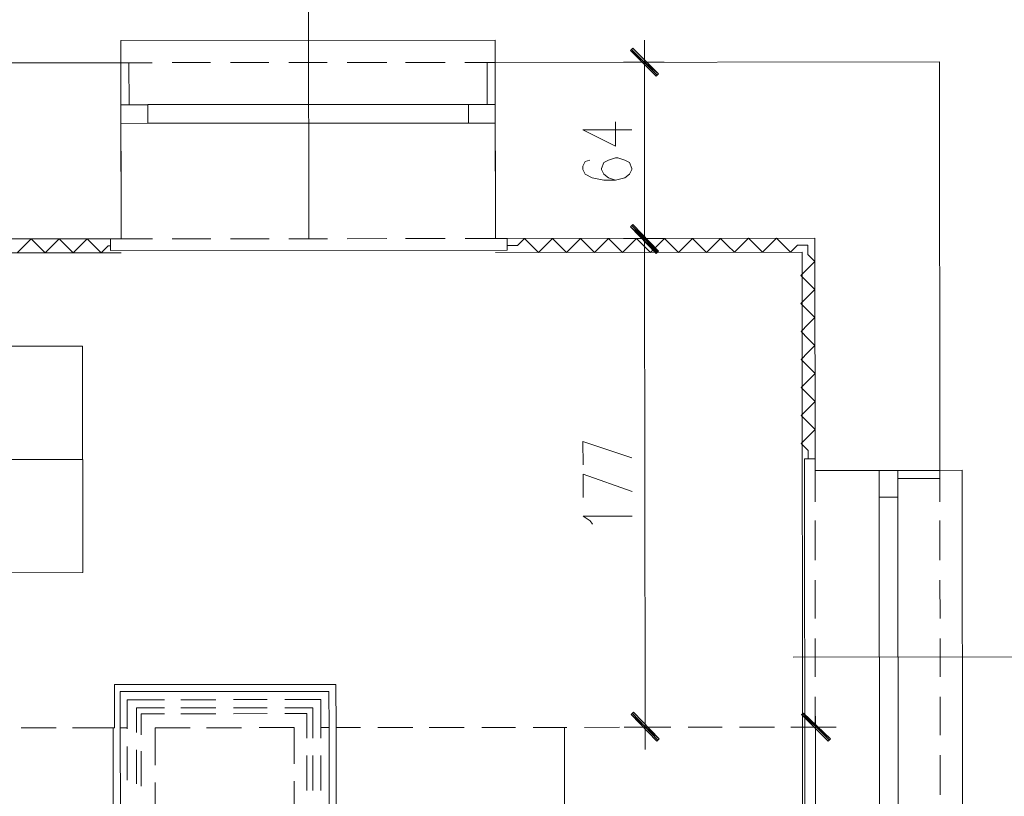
# Model space of a CAD drawing. Header units: inches. Extents: x -5850 to 5646, y 8947 to 13007.
# Tile 493 of 548: x -955 to -599, y 12330 to 12611. Entities that reach past the tile are written whole.
import ezdxf

# ---------------------------------------------------------------- set-up
doc = ezdxf.new("R2010")
doc.units = ezdxf.units.IN
doc.header["$MEASUREMENT"] = 0
for name, color, linetype in [('at_Entity', 7, 'Continuous'), ('at_Rect', 7, 'Continuous'), ('at_Solid', 7, 'Continuous')]:
    doc.layers.add(name, color=color, linetype=linetype)

msp = doc.modelspace()

# ---------------------------------------------------------------- hatches: boundary and pattern name
at = {"layer": 'at_Solid', "lineweight": 20}
for points in [[(-733.4, 12600.9), (-734.25, 12600.05), (-724.11, 12591.61)], [(-734.25, 12600.05), (-724.11, 12591.61), (-724.95, 12590.77)], [(-724.05, 12527.41), (-734.19, 12536.27), (-733.35, 12537.11)], [(-733.35, 12537.11), (-734.19, 12536.27), (-724.05, 12527.41)], [(-724.89, 12526.98), (-724.05, 12527.41), (-734.19, 12536.27)], [(-734.19, 12536.27), (-724.05, 12527.41), (-724.89, 12526.56)], [(-723.89, 12350.84), (-734.04, 12359.71), (-733.19, 12360.55)], [(-724.73, 12350), (-723.89, 12350.84), (-734.04, 12359.71)], [(-671.52, 12360.19), (-672.36, 12359.76), (-661.8, 12350.9)], [(-672.36, 12359.76), (-661.8, 12350.9), (-662.64, 12350.06)]]:
    msp.add_hatch(color=7, dxfattribs=at).paths.add_polyline_path(points)

# ---------------------------------------------------------------- linework, layer by layer
at = {"layer": 'at_Entity', "color": 7, "lineweight": 20}
for p, q in [((-850.77, 12531.94), (-850.91, 12683.16)), ((-783.25, 12603.81), (-918.84, 12603.69)), ((-918.84, 12603.69), (-918.83, 12595.66)), ((-783.25, 12595.78), (-783.25, 12603.81)), ((-729.17, 12587.38), (-729.18, 12603.86)), ((-733.4, 12600.9), (-734.25, 12600.05)), ((-734.25, 12600.05), (-724.11, 12591.61)), ((-734.25, 12600.05), (-724.11, 12591.61)), ((-724.95, 12590.77), (-734.25, 12600.05)), ((-724.53, 12591.19), (-733.83, 12600.47)), ((-724.11, 12591.61), (-733.4, 12600.9)), ((-783.25, 12595.78), (-622.31, 12595.93)), ((-736.78, 12595.83), (-722, 12595.84)), ((-622.18, 12448.09), (-622.31, 12595.93)), ((-988.53, 12595.6), (-918.83, 12595.66)), ((-918.83, 12595.66), (-907.43, 12595.67)), ((-918.83, 12595.66), (-918.77, 12531.88)), ((-915.86, 12580.46), (-915.88, 12595.67)), ((-900.25, 12595.68), (-886.31, 12595.69)), ((-879.13, 12595.7), (-865.19, 12595.71)), ((-858.01, 12595.72), (-844.07, 12595.73)), ((-836.89, 12595.74), (-822.53, 12595.75)), ((-815.77, 12595.76), (-801.41, 12595.77)), ((-794.23, 12595.77), (-783.25, 12595.78)), ((-786.19, 12580.57), (-786.2, 12595.78)), ((-783.25, 12595.78), (-783.19, 12532)), ((-729.13, 12537.54), (-729.17, 12590.34)), ((-724.11, 12591.61), (-724.95, 12590.77)), ((-918.82, 12580.46), (-918.77, 12531.88)), ((-909.1, 12580.47), (-792.95, 12580.57)), ((-783.23, 12580.58), (-783.19, 12532)), ((-909.1, 12573.71), (-792.94, 12573.81)), ((-751.54, 12571.32), (-733.8, 12571.33)), ((-751.54, 12571.32), (-739.71, 12565.41)), ((-739.71, 12565.41), (-739.72, 12574.28)), ((-749, 12560.33), (-750.69, 12559.91)), ((-742.24, 12560.34), (-743.93, 12559.49)), ((-739.71, 12561.19), (-742.24, 12560.34)), ((-738.86, 12561.19), (-739.71, 12561.19)), ((-736.32, 12560.34), (-738.86, 12561.19)), ((-734.64, 12559.5), (-736.32, 12560.34)), ((-750.69, 12559.91), (-751.53, 12558.22)), ((-751.53, 12558.22), (-751.53, 12556.95)), ((-751.53, 12556.95), (-750.68, 12555.26)), ((-743.93, 12559.49), (-744.77, 12557.38)), ((-744.77, 12557.38), (-744.77, 12556.96)), ((-744.77, 12556.96), (-743.92, 12555.27)), ((-733.79, 12557.39), (-734.64, 12559.5)), ((-734.63, 12555.28), (-733.79, 12556.97)), ((-733.79, 12556.97), (-733.79, 12557.39)), ((-750.68, 12555.26), (-748.14, 12554)), ((-748.14, 12554), (-743.92, 12553.15)), ((-743.92, 12555.27), (-742.23, 12554)), ((-743.92, 12553.15), (-739.7, 12553.16)), ((-742.23, 12554), (-739.7, 12553.16)), ((-739.7, 12553.16), (-736.32, 12554.01)), ((-736.32, 12554.01), (-734.63, 12555.28)), ((-729.13, 12540.07), (-729.11, 12523.6)), ((-729.11, 12523.6), (-729.13, 12540.07)), ((-734.19, 12536.27), (-733.35, 12537.11)), ((-733.35, 12537.11), (-734.19, 12536.27)), ((-724.05, 12527.41), (-734.19, 12536.27)), ((-734.19, 12536.27), (-724.89, 12526.98)), ((-724.05, 12527.41), (-734.19, 12536.27)), ((-734.19, 12536.27), (-724.05, 12527.41)), ((-734.19, 12536.27), (-724.05, 12527.41)), ((-724.89, 12526.56), (-734.19, 12536.27)), ((-733.77, 12536.69), (-724.47, 12527.41)), ((-724.47, 12526.98), (-733.77, 12536.69)), ((-733.35, 12537.11), (-724.05, 12527.41)), ((-724.05, 12527.41), (-733.35, 12537.11)), ((-988.47, 12531.82), (-918.77, 12531.88)), ((-953.84, 12529.32), (-951.3, 12531.85)), ((-951.3, 12531.85), (-948.77, 12529.32)), ((-943.7, 12529.33), (-941.16, 12531.86)), ((-941.16, 12531.86), (-938.63, 12529.33)), ((-933.56, 12529.34), (-931.03, 12531.87)), ((-931.03, 12531.87), (-928.49, 12529.34)), ((-922.58, 12531.88), (-907.37, 12531.89)), ((-922.58, 12531.88), (-922.57, 12527.66)), ((-900.19, 12531.9), (-886.25, 12531.91)), ((-879.07, 12531.92), (-865.14, 12531.93)), ((-857.95, 12531.93), (-844.01, 12531.95)), ((-836.83, 12531.95), (-822.47, 12531.97)), ((-815.71, 12531.97), (-801.35, 12531.99)), ((-794.17, 12531.99), (-778.96, 12532.01)), ((-783.19, 12532), (-667.45, 12532.1)), ((-778.96, 12527.78), (-778.96, 12532.01)), ((-775.16, 12529.48), (-772.63, 12532.01)), ((-772.63, 12532.01), (-770.09, 12529.48)), ((-765.02, 12529.49), (-762.49, 12532.02)), ((-762.49, 12532.02), (-759.95, 12529.49)), ((-754.88, 12529.49), (-752.35, 12532.03)), ((-752.35, 12532.03), (-749.81, 12529.5)), ((-744.74, 12529.5), (-742.21, 12532.04)), ((-742.21, 12532.04), (-739.68, 12529.51)), ((-721.94, 12532.06), (-736.72, 12532.04)), ((-736.72, 12532.04), (-721.51, 12532.06)), ((-734.61, 12529.51), (-732.08, 12532.05)), ((-732.08, 12532.05), (-729.54, 12529.52)), ((-724.47, 12529.52), (-721.94, 12532.06)), ((-721.94, 12532.06), (-719.4, 12529.53)), ((-714.34, 12529.53), (-711.8, 12532.07)), ((-711.8, 12532.07), (-709.27, 12529.54)), ((-704.2, 12529.54), (-701.66, 12532.07)), ((-701.66, 12532.07), (-699.13, 12529.54)), ((-694.06, 12529.55), (-691.52, 12532.08)), ((-691.52, 12532.08), (-688.99, 12529.55)), ((-683.92, 12529.56), (-681.39, 12532.09)), ((-681.39, 12532.09), (-678.85, 12529.56)), ((-667.38, 12448.05), (-667.45, 12532.1)), ((-667.45, 12532.1), (-667.38, 12448.05)), ((-953.84, 12529.32), (-956.37, 12526.78)), ((-946.23, 12526.79), (-948.77, 12529.32)), ((-943.7, 12529.33), (-946.23, 12526.79)), ((-936.09, 12526.8), (-938.63, 12529.33)), ((-933.56, 12529.34), (-936.09, 12526.8)), ((-925.95, 12526.8), (-928.49, 12529.34)), ((-923.42, 12529.34), (-925.95, 12526.8)), ((-923.42, 12529.34), (-922.58, 12529.35)), ((-778.96, 12529.47), (-775.16, 12529.48)), ((-767.55, 12526.95), (-770.09, 12529.48)), ((-765.02, 12529.49), (-767.55, 12526.95)), ((-757.42, 12526.96), (-759.95, 12529.49)), ((-754.88, 12529.49), (-757.42, 12526.96)), ((-747.28, 12526.96), (-749.81, 12529.5)), ((-744.74, 12529.5), (-747.28, 12526.96)), ((-737.14, 12526.97), (-739.68, 12529.51)), ((-734.61, 12529.51), (-737.14, 12526.97)), ((-727, 12526.98), (-729.54, 12529.52)), ((-724.47, 12529.52), (-727, 12526.98)), ((-716.86, 12526.99), (-719.4, 12529.53)), ((-714.34, 12529.53), (-716.86, 12526.99)), ((-706.73, 12527), (-709.27, 12529.54)), ((-704.2, 12529.54), (-706.73, 12527)), ((-696.59, 12527.01), (-699.13, 12529.54)), ((-694.06, 12529.55), (-696.59, 12527.01)), ((-686.45, 12527.02), (-688.99, 12529.55)), ((-683.92, 12529.56), (-686.45, 12527.02)), ((-676.32, 12527.03), (-678.85, 12529.56)), ((-673.78, 12529.57), (-676.32, 12527.03)), ((-673.78, 12529.57), (-669.98, 12529.57)), ((-669.98, 12529.57), (-669.98, 12526.19)), ((-988.47, 12526.75), (-918.77, 12526.81)), ((-922.57, 12527.66), (-778.96, 12527.78)), ((-783.19, 12526.93), (-672.09, 12527.03)), ((-728.97, 12360.98), (-729.12, 12526.13)), ((-724.89, 12526.98), (-724.05, 12527.41)), ((-724.05, 12527.41), (-724.89, 12526.56)), ((-672.09, 12527.03), (-671.81, 12206.86)), ((-669.98, 12526.19), (-667.44, 12523.66)), ((-672.5, 12518.58), (-669.97, 12521.12)), ((-667.44, 12523.66), (-669.97, 12521.12)), ((-669.97, 12516.05), (-672.5, 12518.58)), ((-669.97, 12516.05), (-667.43, 12513.52)), ((-672.49, 12508.45), (-669.96, 12510.98)), ((-667.43, 12513.52), (-669.96, 12510.98)), ((-669.96, 12505.92), (-672.49, 12508.45)), ((-669.96, 12505.92), (-667.43, 12503.38)), ((-667.43, 12503.38), (-669.95, 12500.85)), ((-672.48, 12498.31), (-669.95, 12500.85)), ((-669.95, 12495.78), (-672.48, 12498.31)), ((-669.95, 12495.78), (-667.42, 12493.24)), ((-667.42, 12493.24), (-669.95, 12490.71)), ((-672.48, 12488.17), (-669.95, 12490.71)), ((-669.94, 12485.64), (-672.48, 12488.17)), ((-669.94, 12485.64), (-667.41, 12483.1)), ((-667.41, 12483.1), (-669.94, 12480.57)), ((-672.47, 12478.03), (-669.94, 12480.57)), ((-669.93, 12475.5), (-672.47, 12478.03)), ((-669.93, 12475.5), (-667.4, 12472.97)), ((-667.4, 12472.97), (-669.93, 12470.43)), ((-672.46, 12467.89), (-669.93, 12470.43)), ((-669.92, 12465.36), (-672.46, 12467.89)), ((-669.92, 12465.36), (-667.39, 12462.83)), ((-667.39, 12462.83), (-669.92, 12460.29)), ((-751.43, 12450.08), (-751.44, 12458.53)), ((-751.44, 12458.53), (-733.7, 12452.64)), ((-672.45, 12457.76), (-669.92, 12460.29)), ((-669.91, 12455.23), (-672.45, 12457.76)), ((-669.91, 12455.23), (-669.91, 12452.27)), ((-1189.04, 12451.81), (-932.64, 12452.04)), ((-667.38, 12452.27), (-671.18, 12452.27)), ((-671.18, 12452.27), (-671.05, 12308.23)), ((-667.38, 12452.27), (-667.37, 12436.64)), ((-751.42, 12438.26), (-751.43, 12446.7)), ((-751.43, 12446.7), (-733.68, 12440.39)), ((-667.38, 12448.05), (-622.18, 12448.09)), ((-637.38, 12448.08), (-667.38, 12448.05)), ((-614.15, 12448.1), (-622.18, 12448.09)), ((-622.18, 12448.09), (-622.17, 12436.68)), ((-614.03, 12312.5), (-614.15, 12448.1)), ((-637.38, 12445.12), (-622.18, 12445.13)), ((-644.13, 12438.35), (-644.03, 12322.61)), ((-637.37, 12438.36), (-637.27, 12322.62)), ((-751.41, 12431.5), (-733.68, 12431.51)), ((-748.88, 12429.81), (-751.41, 12431.5)), ((-748.03, 12428.55), (-748.88, 12429.81)), ((-667.36, 12429.88), (-667.35, 12415.52)), ((-622.16, 12429.92), (-622.15, 12415.56)), ((-667.34, 12408.34), (-667.33, 12394.41)), ((-622.14, 12408.38), (-622.13, 12394.45)), ((-667.32, 12387.22), (-667.31, 12373.28)), ((-622.12, 12387.26), (-622.11, 12373.32)), ((-675.34, 12380.46), (-523.7, 12380.59)), ((-921.17, 12370.52), (-840.91, 12370.59)), ((-921.15, 12354.89), (-921.17, 12370.52)), ((-919.05, 12367.99), (-843.44, 12368.06)), ((-919.04, 12354.9), (-919.05, 12367.99)), ((-843.44, 12368.06), (-843.43, 12354.96)), ((-840.91, 12370.59), (-840.9, 12354.97)), ((-903, 12365.05), (-916.52, 12365.04)), ((-916.52, 12365.04), (-916.51, 12354.47)), ((-884.41, 12365.06), (-897.08, 12365.05)), ((-865.83, 12365.08), (-878.08, 12365.07)), ((-846.4, 12365.1), (-859.49, 12365.09)), ((-846.39, 12351.16), (-846.4, 12365.1)), ((-667.3, 12366.1), (-667.29, 12352.16)), ((-622.11, 12366.14), (-622.09, 12352.21)), ((-903, 12362.09), (-913.14, 12362.08)), ((-913.14, 12362.08), (-913.13, 12353.21)), ((-884.41, 12362.11), (-897.08, 12362.1)), ((-865.83, 12362.13), (-878.08, 12362.11)), ((-849.35, 12362.14), (-859.49, 12362.13)), ((-849.34, 12351.15), (-849.35, 12362.14)), ((-734.04, 12359.71), (-733.19, 12360.55)), ((-733.19, 12360.55), (-723.89, 12350.84)), ((-728.97, 12363.51), (-728.96, 12347.04)), ((-667.29, 12347.1), (-667.3, 12363.57)), ((-903, 12359.98), (-911.44, 12359.97)), ((-911.44, 12359.97), (-911.44, 12352.37)), ((-884.41, 12360), (-897.08, 12359.98)), ((-865.82, 12360.01), (-878.08, 12360)), ((-851.46, 12360.02), (-859.49, 12360.02)), ((-851.46, 12351.15), (-851.46, 12360.02)), ((-723.89, 12350.84), (-734.04, 12359.71)), ((-734.04, 12359.71), (-724.73, 12350)), ((-723.89, 12350.84), (-734.04, 12359.71)), ((-733.61, 12360.13), (-724.31, 12350.42)), ((-671.52, 12360.19), (-672.36, 12359.76)), ((-672.36, 12359.76), (-661.8, 12350.9)), ((-672.36, 12359.76), (-661.8, 12350.9)), ((-662.64, 12350.06), (-672.36, 12359.76)), ((-662.22, 12350.48), (-671.94, 12360.19)), ((-661.8, 12350.9), (-671.52, 12360.19)), ((-954.94, 12354.86), (-942.27, 12354.87)), ((-936.36, 12354.88), (-921.15, 12354.89)), ((-921.34, 12083.71), (-921.58, 12354.89)), ((-921.58, 12354.89), (-921.15, 12354.89)), ((-919.04, 12354.9), (-916.51, 12354.9)), ((-919.04, 12354.9), (-918.8, 12083.71)), ((-894.12, 12354.92), (-906.37, 12354.91)), ((-893.7, 12354.92), (-906.37, 12354.91)), ((-906.37, 12354.91), (-906.36, 12341.39)), ((-875.11, 12354.93), (-887.78, 12354.92)), ((-875.11, 12354.93), (-887.36, 12354.92)), ((-856.53, 12354.95), (-868.77, 12354.94)), ((-856.11, 12354.95), (-868.77, 12354.94)), ((-856.09, 12341.86), (-856.11, 12354.95)), ((-843.43, 12354.96), (-846.39, 12354.96)), ((-843.12, 12003.95), (-843.43, 12354.96)), ((-832.03, 12354.97), (-840.9, 12354.97)), ((-840.9, 12354.97), (-840.58, 12003.95)), ((-813.02, 12354.99), (-825.69, 12354.98)), ((-794.44, 12355.01), (-807.11, 12355)), ((-775.85, 12355.02), (-788.1, 12355.01)), ((-757.26, 12355.04), (-769.51, 12355.03)), ((-757.79, 12004.03), (-758.11, 12355.04)), ((-738.25, 12355.06), (-750.93, 12355.05)), ((-721.36, 12355.07), (-736.56, 12355.06)), ((-719.67, 12355.07), (-732.34, 12355.06)), ((-701.08, 12355.09), (-713.33, 12355.08)), ((-682.08, 12355.11), (-694.75, 12355.1)), ((-666.87, 12355.12), (-676.17, 12355.11)), ((-674.47, 12355.11), (-659.69, 12355.13)), ((-724.73, 12350), (-723.89, 12350.84)), ((-661.8, 12350.9), (-662.64, 12350.06)), ((-916.5, 12348.14), (-916.49, 12335.89)), ((-913.12, 12346.88), (-913.11, 12334.63)), ((-911.43, 12346.45), (-911.42, 12333.78)), ((-666.98, 12009.59), (-667.29, 12349.63)), ((-851.44, 12332.14), (-851.45, 12344.82)), ((-849.33, 12332.14), (-849.34, 12344.82)), ((-846.37, 12332.15), (-846.38, 12344.82)), ((-667.28, 12344.98), (-667.27, 12330.62)), ((-622.09, 12345.02), (-622.07, 12330.66)), ((-856.08, 12322.85), (-856.09, 12335.52)), ((-906.35, 12335.05), (-906.34, 12322.38))]:
    msp.add_line(p, q, dxfattribs=at)
at = {"layer": 'at_Rect', "color": 7, "lineweight": 20}
for p, q in [((-918.82, 12580.45), (-909.1, 12580.46)), ((-918.82, 12580.45), (-918.81, 12573.7)), ((-909.1, 12573.71), (-909.1, 12580.46)), ((-792.95, 12580.57), (-783.23, 12580.58)), ((-792.95, 12580.57), (-792.94, 12573.81)), ((-783.23, 12573.82), (-783.23, 12580.58)), ((-909.1, 12573.71), (-918.81, 12573.7)), ((-783.23, 12573.82), (-792.94, 12573.81)), ((-1189.08, 12492.78), (-932.68, 12493.01)), ((-932.61, 12411.06), (-932.68, 12493.01)), ((-644.14, 12448.07), (-637.38, 12448.07)), ((-644.14, 12448.07), (-644.13, 12438.35)), ((-637.37, 12438.36), (-637.38, 12448.07)), ((-637.37, 12438.36), (-644.13, 12438.35)), ((-932.61, 12411.06), (-1189, 12410.83))]:
    msp.add_line(p, q, dxfattribs=at)

doc.saveas('drawing.dxf')
